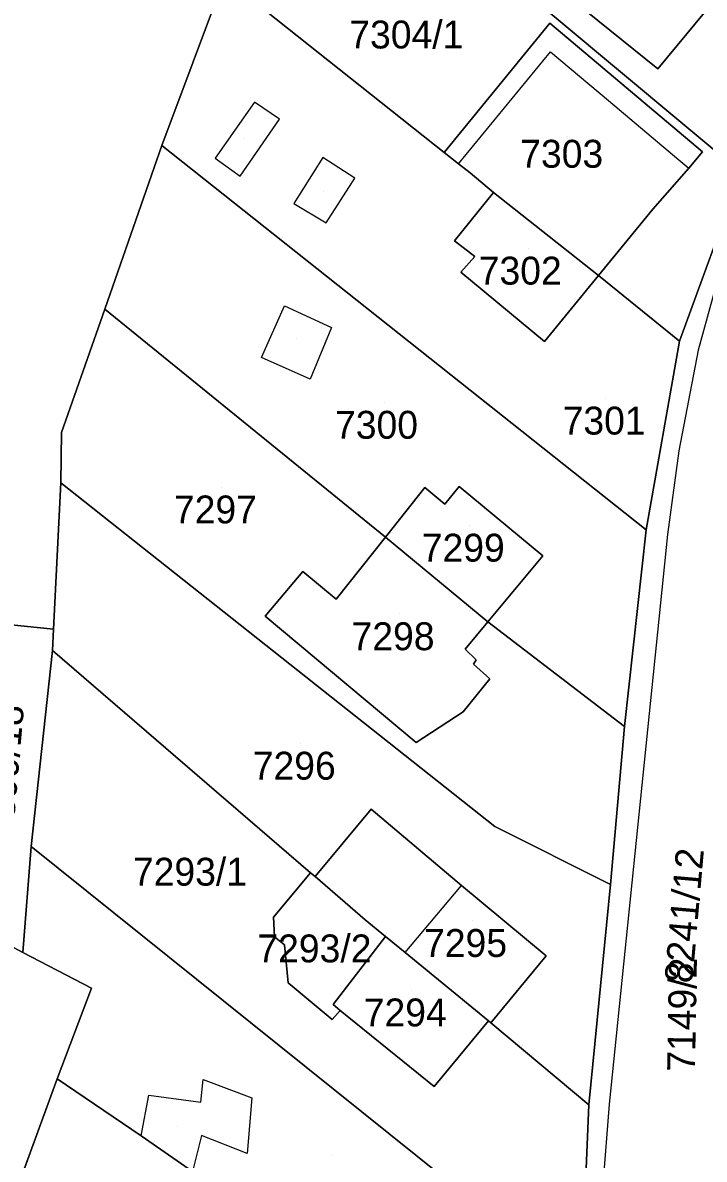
# Model space of a CAD drawing. Extents: x -266199 to -261993, y -1239047 to -1235108.
# Drawn here: x -263626.7 to -263577.8, y -1236344.7 to -1236263.2 of the extents above; entities that cross this region are included whole.
import ezdxf

# ---------------------------------------------------------------- set-up
doc = ezdxf.new("R2010")
doc.units = 0
for name, color, linetype in [('body_kn', 7, 'Continuous'), ('kladpar_druhypozemkov', 7, 'Continuous'), ('kladpar_hranice', 7, 'Continuous'), ('kladpar_parcelnecisla', 7, 'Continuous'), ('kladpar_plochy', 7, 'Continuous'), ('zappar_hrandruhpozemk', 7, 'Continuous')]:
    doc.layers.add(name, color=color, linetype=linetype)

msp = doc.modelspace()

# ---------------------------------------------------------------- linework, layer by layer
at = {"layer": 'body_kn'}
for p, q in [((-263588.86, -1236263.26), (-263588.86, -1236263.26)), ((-263588.81, -1236265.3), (-263588.81, -1236265.3)), ((-263581.1, -1236266.54), (-263581.1, -1236266.54)), ((-263610.04, -1236268.91), (-263610.04, -1236268.91)), ((-263610.04, -1236268.91), (-263610.04, -1236268.91)), ((-263584.65, -1236268.8), (-263584.65, -1236268.8)), ((-263608.24, -1236270.15), (-263608.24, -1236270.15)), ((-263616.68, -1236272.03), (-263616.68, -1236272.03)), ((-263612.85, -1236272.94), (-263612.85, -1236272.94)), ((-263605.14, -1236272.89), (-263605.14, -1236272.89)), ((-263596.44, -1236272.52), (-263596.44, -1236272.52)), ((-263596.44, -1236272.52), (-263596.44, -1236272.52)), ((-263577.91, -1236272.47), (-263577.91, -1236272.47)), ((-263595.4, -1236273.34), (-263595.4, -1236273.34)), ((-263595.4, -1236273.34), (-263595.4, -1236273.34)), ((-263579.6, -1236273.05), (-263579.6, -1236273.05)), ((-263578.89, -1236273.64), (-263578.89, -1236273.64)), ((-263578.89, -1236273.64), (-263578.89, -1236273.64)), ((-263611.07, -1236274.22), (-263611.07, -1236274.22)), ((-263602.83, -1236274.36), (-263602.83, -1236274.36)), ((-263594.58, -1236273.99), (-263594.58, -1236273.99)), ((-263594.58, -1236273.99), (-263594.58, -1236273.99)), ((-263592.9, -1236275.39), (-263592.9, -1236275.39)), ((-263607.22, -1236276.19), (-263607.22, -1236276.19)), ((-263607.22, -1236276.19), (-263607.22, -1236276.19)), ((-263581.47, -1236276.59), (-263581.47, -1236276.59)), ((-263604.89, -1236277.58), (-263604.89, -1236277.58)), ((-263595.69, -1236278.87), (-263595.69, -1236278.87)), ((-263594.24, -1236279.98), (-263594.24, -1236279.98)), ((-263595.23, -1236281.1), (-263595.23, -1236281.1)), ((-263585.36, -1236281.35), (-263585.36, -1236281.35)), ((-263585.36, -1236281.35), (-263585.36, -1236281.35)), ((-263607.88, -1236283.52), (-263607.88, -1236283.52)), ((-263620.76, -1236283.77), (-263620.76, -1236283.77)), ((-263620.76, -1236283.77), (-263620.76, -1236283.77)), ((-263604.51, -1236285.07), (-263604.51, -1236285.07)), ((-263589.23, -1236286.08), (-263589.23, -1236286.08)), ((-263579.56, -1236286.06), (-263579.56, -1236286.06)), ((-263579.56, -1236286.06), (-263579.56, -1236286.06)), ((-263578.22, -1236286.7), (-263578.22, -1236286.7)), ((-263609.54, -1236287.22), (-263609.54, -1236287.22)), ((-263609.54, -1236287.22), (-263609.54, -1236287.22)), ((-263606.04, -1236288.79), (-263606.04, -1236288.79)), ((-263623.87, -1236292.6), (-263623.87, -1236292.6)), ((-263579.6, -1236293.91), (-263579.6, -1236293.91)), ((-263623.92, -1236296.2), (-263623.92, -1236296.2)), ((-263623.92, -1236296.2), (-263623.92, -1236296.2)), ((-263597.81, -1236296.55), (-263597.81, -1236296.55)), ((-263595.35, -1236296.48), (-263595.35, -1236296.48)), ((-263596.38, -1236297.73), (-263596.38, -1236297.73)), ((-263581.95, -1236299.58), (-263581.95, -1236299.58)), ((-263580.41, -1236299.92), (-263580.41, -1236299.92)), ((-263600.65, -1236300.11), (-263600.65, -1236300.11)), ((-263600.65, -1236300.11), (-263600.65, -1236300.11)), ((-263589.37, -1236301.44), (-263589.37, -1236301.44)), ((-263606.56, -1236302.56), (-263606.56, -1236302.56)), ((-263604.19, -1236304.55), (-263604.19, -1236304.55)), ((-263609.26, -1236305.78), (-263609.26, -1236305.78)), ((-263609.26, -1236305.78), (-263609.26, -1236305.78)), ((-263593.31, -1236306.18), (-263593.31, -1236306.18)), ((-263624.44, -1236306.71), (-263624.44, -1236306.71)), ((-263624.52, -1236308.24), (-263624.52, -1236308.24)), ((-263624.52, -1236308.24), (-263624.52, -1236308.24)), ((-263594.93, -1236308.13), (-263594.93, -1236308.13)), ((-263594.34, -1236309.22), (-263594.34, -1236309.22)), ((-263594.13, -1236308.91), (-263594.13, -1236308.91)), ((-263593.15, -1236310.26), (-263593.15, -1236310.26)), ((-263595.08, -1236312.63), (-263595.08, -1236312.63)), ((-263583.51, -1236313.68), (-263583.51, -1236313.68)), ((-263598.43, -1236314.82), (-263598.43, -1236314.82)), ((-263601.67, -1236319.61), (-263601.67, -1236319.61)), ((-263592.8, -1236320.85), (-263592.8, -1236320.85)), ((-263626.05, -1236322.28), (-263626.05, -1236322.28)), ((-263606.02, -1236324.16), (-263606.02, -1236324.16)), ((-263605.69, -1236324.44), (-263605.69, -1236324.44)), ((-263595.19, -1236325.07), (-263595.19, -1236325.07)), ((-263584.5, -1236325), (-263584.5, -1236325)), ((-263608.68, -1236327.34), (-263608.68, -1236327.34)), ((-263602.11, -1236327.53), (-263602.11, -1236327.53)), ((-263602.11, -1236327.53), (-263602.11, -1236327.53)), ((-263608.61, -1236328.75), (-263608.61, -1236328.75)), ((-263600.64, -1236328.73), (-263600.64, -1236328.73)), ((-263626.64, -1236329.87), (-263626.64, -1236329.87)), ((-263626.64, -1236329.87), (-263626.64, -1236329.87)), ((-263607.88, -1236329.32), (-263607.88, -1236329.32)), ((-263599.22, -1236329.89), (-263599.22, -1236329.89)), ((-263599.22, -1236329.89), (-263599.22, -1236329.89)), ((-263589.13, -1236330.11), (-263589.13, -1236330.11)), ((-263621.73, -1236332.45), (-263621.73, -1236332.45)), ((-263607.63, -1236332.05), (-263607.63, -1236332.05)), ((-263604.4, -1236333.61), (-263604.4, -1236333.61)), ((-263604.4, -1236333.61), (-263604.4, -1236333.61)), ((-263603.88, -1236334.03), (-263603.88, -1236334.03)), ((-263603.88, -1236334.03), (-263603.88, -1236334.03)), ((-263604.47, -1236334.68), (-263604.47, -1236334.68)), ((-263593.25, -1236334.77), (-263593.25, -1236334.77)), ((-263593.08, -1236334.92), (-263593.08, -1236334.92)), ((-263624.18, -1236338.93), (-263624.18, -1236338.93)), ((-263624.18, -1236338.93), (-263624.18, -1236338.93)), ((-263613.71, -1236338.98), (-263613.71, -1236338.98)), ((-263597.15, -1236339.5), (-263597.15, -1236339.5)), ((-263617.61, -1236340.11), (-263617.61, -1236340.11)), ((-263613.89, -1236340.62), (-263613.89, -1236340.62)), ((-263610.22, -1236340.29), (-263610.22, -1236340.29)), ((-263586.06, -1236340.81), (-263586.06, -1236340.81)), ((-263584.6, -1236340.76), (-263584.6, -1236340.76)), ((-263618.16, -1236343.03), (-263618.16, -1236343.03)), ((-263618.16, -1236343.03), (-263618.16, -1236343.03)), ((-263613.83, -1236343.01), (-263613.83, -1236343.01)), ((-263610.55, -1236344.3), (-263610.55, -1236344.3))]:
    msp.add_line(p, q, dxfattribs=at)
at = {"layer": 'kladpar_druhypozemkov'}
for p, q in [((-263587.68, -1236271.38), (-263587.68, -1236271.38)), ((-263610.74, -1236271.53), (-263610.74, -1236271.53)), ((-263605.1, -1236275.36), (-263605.1, -1236275.36)), ((-263590.38, -1236279.4), (-263590.38, -1236279.4)), ((-263606.99, -1236285.89), (-263606.99, -1236285.89)), ((-263584.86, -1236290.15), (-263584.86, -1236290.15)), ((-263600.74, -1236290.45), (-263600.74, -1236290.45)), ((-263612.42, -1236296.52), (-263612.42, -1236296.52)), ((-263594.6, -1236299.26), (-263594.6, -1236299.26)), ((-263599.61, -1236305.61), (-263599.61, -1236305.61)), ((-263606.72, -1236314.89), (-263606.72, -1236314.89)), ((-263615.3, -1236322.61), (-263615.3, -1236322.61)), ((-263594.38, -1236327.6), (-263594.38, -1236327.6)), ((-263605.41, -1236328.9), (-263605.41, -1236328.9)), ((-263598.76, -1236332.58), (-263598.76, -1236332.58)), ((-263615.56, -1236342.38), (-263615.56, -1236342.38)), ((-263604.51, -1236344.4), (-263604.51, -1236344.4))]:
    msp.add_line(p, q, dxfattribs=at)
at = {"layer": 'kladpar_hranice'}
for points in [[(-263570.45, -1236261.6), (-263575.14, -1236273.97), (-263605.72, -1236248.43), (-263607.47, -1236246.97), (-263607.14, -1236246.03), (-263606.13, -1236243.18), (-263605.12, -1236240.34), (-263604.1, -1236237.49), (-263603.62, -1236236.15), (-263601.04, -1236237.02), (-263600.3, -1236237.27), (-263594.69, -1236239.64), (-263595.77, -1236242.35), (-263584.36, -1236251.11), (-263589.68, -1236257.48), (-263588.65, -1236258.27), (-263589.71, -1236259.58), (-263581.1, -1236266.54), (-263576.38, -1236260.79), (-263577.54, -1236259.78), (-263575.87, -1236257.71), (-263570.45, -1236261.6)], [(-263596.44, -1236272.52), (-263612.19, -1236260.01), (-263609.86, -1236253.65), (-263607.9, -1236254.46), (-263606.78, -1236251.43), (-263605.72, -1236248.43), (-263575.14, -1236273.97)], [(-263575.87, -1236257.71), (-263577.54, -1236259.78), (-263576.38, -1236260.79), (-263581.1, -1236266.54), (-263589.71, -1236259.58), (-263588.65, -1236258.27), (-263589.68, -1236257.48), (-263584.36, -1236251.11), (-263575.87, -1236257.71)], [(-263612.19, -1236260.01), (-263616.68, -1236272.03), (-263620.76, -1236283.77), (-263623.87, -1236292.6), (-263623.92, -1236296.2), (-263624.44, -1236306.71), (-263643.13, -1236304.78), (-263644.15, -1236304.67), (-263642.56, -1236298.44), (-263642.52, -1236298.01), (-263644.1, -1236297.84), (-263646.69, -1236297.57), (-263645.86, -1236289.61), (-263644.44, -1236289.73), (-263644.28, -1236287.99), (-263645.68, -1236287.82), (-263644.63, -1236277.78), (-263643.86, -1236270.39), (-263642.5, -1236270.57), (-263642.34, -1236268.71), (-263643.68, -1236268.6), (-263642.62, -1236258.38)], [(-263579.56, -1236286.06), (-263581.95, -1236299.58), (-263616.68, -1236272.03), (-263612.19, -1236260.01), (-263596.44, -1236272.52), (-263595.4, -1236273.34), (-263594.58, -1236273.99), (-263592.9, -1236275.39), (-263595.69, -1236278.87), (-263594.24, -1236279.98), (-263595.23, -1236281.1), (-263589.23, -1236286.08), (-263585.36, -1236281.35), (-263579.56, -1236286.06)], [(-263586.62, -1236353.93), (-263586.06, -1236340.81), (-263584.5, -1236325), (-263583.51, -1236313.68), (-263581.95, -1236299.58), (-263579.56, -1236286.06), (-263575.14, -1236273.97), (-263570.45, -1236261.6)], [(-263596.44, -1236272.52), (-263588.86, -1236263.26), (-263577.91, -1236272.47), (-263578.89, -1236273.64)], [(-263578.89, -1236273.64), (-263577.91, -1236272.47), (-263588.86, -1236263.26), (-263596.44, -1236272.52)], [(-263620.76, -1236283.77), (-263616.68, -1236272.03), (-263581.95, -1236299.58), (-263583.51, -1236313.68), (-263593.31, -1236306.18), (-263589.37, -1236301.44), (-263595.35, -1236296.48), (-263596.38, -1236297.73), (-263597.81, -1236296.55), (-263600.65, -1236300.11), (-263620.76, -1236283.77)], [(-263594.58, -1236273.99), (-263595.4, -1236273.34), (-263596.44, -1236272.52)], [(-263578.89, -1236273.64), (-263581.47, -1236276.59), (-263585.36, -1236281.35), (-263592.9, -1236275.39), (-263594.58, -1236273.99)], [(-263575.14, -1236273.97), (-263579.56, -1236286.06), (-263585.36, -1236281.35), (-263581.47, -1236276.59), (-263578.89, -1236273.64)], [(-263585.36, -1236281.35), (-263589.23, -1236286.08), (-263595.23, -1236281.1), (-263594.24, -1236279.98), (-263595.69, -1236278.87), (-263592.9, -1236275.39), (-263585.36, -1236281.35)], [(-263623.92, -1236296.2), (-263623.87, -1236292.6), (-263620.76, -1236283.77), (-263600.65, -1236300.11), (-263604.19, -1236304.55), (-263606.56, -1236302.56), (-263609.26, -1236305.78), (-263598.43, -1236314.82), (-263595.08, -1236312.63), (-263593.15, -1236310.26), (-263594.34, -1236309.22), (-263594.13, -1236308.91), (-263594.93, -1236308.13), (-263593.31, -1236306.18), (-263583.51, -1236313.68), (-263584.5, -1236325), (-263592.8, -1236320.85), (-263623.92, -1236296.2)], [(-263624.52, -1236308.24), (-263624.44, -1236306.71), (-263623.92, -1236296.2), (-263592.8, -1236320.85), (-263584.5, -1236325), (-263586.06, -1236340.81), (-263593.08, -1236334.92), (-263589.13, -1236330.11), (-263595.19, -1236325.07), (-263601.67, -1236319.61), (-263605.69, -1236324.44), (-263606.02, -1236324.16), (-263624.52, -1236308.24)], [(-263600.65, -1236300.11), (-263597.81, -1236296.55), (-263596.38, -1236297.73), (-263595.35, -1236296.48), (-263589.37, -1236301.44), (-263593.31, -1236306.18), (-263600.65, -1236300.11)], [(-263609.26, -1236305.78), (-263606.56, -1236302.56), (-263604.19, -1236304.55), (-263600.65, -1236300.11), (-263593.31, -1236306.18), (-263594.93, -1236308.13), (-263594.13, -1236308.91), (-263594.34, -1236309.22), (-263593.15, -1236310.26), (-263595.08, -1236312.63), (-263598.43, -1236314.82), (-263609.26, -1236305.78)], [(-263644.18, -1236304.94), (-263644.15, -1236304.67), (-263643.13, -1236304.78), (-263624.44, -1236306.71), (-263624.52, -1236308.24), (-263626.05, -1236322.28), (-263626.64, -1236329.87), (-263647.68, -1236318.53), (-263663.18, -1236310.18), (-263663.2, -1236309.53), (-263663.16, -1236307.99), (-263663.12, -1236307.77), (-263662.97, -1236307.65), (-263662.79, -1236307.64), (-263662.85, -1236308.23), (-263650.76, -1236314.48)], [(-263624.52, -1236308.24), (-263606.02, -1236324.16), (-263608.68, -1236327.34), (-263608.61, -1236328.75), (-263607.88, -1236329.32), (-263607.63, -1236332.05), (-263604.47, -1236334.68), (-263603.88, -1236334.03), (-263597.15, -1236339.5), (-263593.25, -1236334.77), (-263593.08, -1236334.92), (-263586.06, -1236340.81), (-263586.62, -1236353.93), (-263626.05, -1236322.28), (-263624.52, -1236308.24)], [(-263683.79, -1236386.13), (-263683.28, -1236384.2), (-263682.87, -1236382.65), (-263681.26, -1236376.56), (-263677.47, -1236360.5), (-263674.07, -1236344.44), (-263672.42, -1236336.07), (-263669.63, -1236319.22), (-263668.22, -1236310.72), (-263667.93, -1236308.99), (-263666.3, -1236309.18), (-263663.2, -1236309.53), (-263663.18, -1236310.18), (-263647.68, -1236318.53), (-263626.64, -1236329.87), (-263621.73, -1236332.45), (-263624.18, -1236338.93), (-263633.39, -1236364.05), (-263646.39, -1236399.38), (-263681.38, -1236386.98), (-263683.79, -1236386.13)], [(-263602.11, -1236327.53), (-263605.69, -1236324.44), (-263601.67, -1236319.61), (-263595.19, -1236325.07), (-263589.13, -1236330.11), (-263593.08, -1236334.92), (-263593.25, -1236334.77), (-263599.22, -1236329.89), (-263600.64, -1236328.73), (-263602.11, -1236327.53)], [(-263626.64, -1236329.87), (-263626.05, -1236322.28), (-263586.62, -1236353.93), (-263587.23, -1236367.19), (-263594.23, -1236361.46), (-263590.35, -1236356.71), (-263596.33, -1236351.8), (-263597.37, -1236352.99), (-263600.29, -1236350.43), (-263603.21, -1236353.87), (-263614.47, -1236345.59), (-263618.16, -1236343.03), (-263624.18, -1236338.93), (-263621.73, -1236332.45), (-263626.64, -1236329.87)], [(-263603.88, -1236334.03), (-263604.47, -1236334.68), (-263607.63, -1236332.05), (-263607.88, -1236329.32), (-263608.61, -1236328.75), (-263608.68, -1236327.34), (-263606.02, -1236324.16), (-263605.69, -1236324.44), (-263602.11, -1236327.53), (-263600.64, -1236328.73), (-263604.4, -1236333.61), (-263603.88, -1236334.03)], [(-263604.4, -1236333.61), (-263600.64, -1236328.73), (-263599.22, -1236329.89), (-263593.25, -1236334.77), (-263597.15, -1236339.5), (-263603.88, -1236334.03), (-263604.4, -1236333.61)], [(-263624.18, -1236338.93), (-263618.16, -1236343.03), (-263614.47, -1236345.59), (-263603.21, -1236353.87), (-263601.6, -1236355.23), (-263603.43, -1236357.5), (-263604.57, -1236358.92), (-263603.16, -1236360.07), (-263604.09, -1236361.21), (-263601.98, -1236362.94), (-263605.06, -1236366.68), (-263600.71, -1236370.22), (-263597.62, -1236366.4), (-263598.09, -1236366.05), (-263594.23, -1236361.46), (-263587.23, -1236367.19), (-263588.09, -1236383.59), (-263622.98, -1236368.95), (-263633.39, -1236364.05), (-263624.18, -1236338.93)]]:
    msp.add_lwpolyline(points, dxfattribs=at)
at = {"layer": 'kladpar_plochy'}
for p, q in [((-263612.19, -1236260.01), (-263616.68, -1236272.03)), ((-263616.68, -1236272.03), (-263620.76, -1236283.77)), ((-263620.76, -1236283.77), (-263623.87, -1236292.6)), ((-263623.87, -1236292.6), (-263623.92, -1236296.2)), ((-263623.92, -1236296.2), (-263624.44, -1236306.71)), ((-263624.44, -1236306.71), (-263643.13, -1236304.78)), ((-263647.68, -1236318.53), (-263626.64, -1236329.87)), ((-263626.64, -1236329.87), (-263621.73, -1236332.45)), ((-263621.73, -1236332.45), (-263624.18, -1236338.93)), ((-263624.18, -1236338.93), (-263633.39, -1236364.05))]:
    msp.add_line(p, q, dxfattribs=at)
for points in [[(-263570.45, -1236261.6), (-263575.14, -1236273.97), (-263605.72, -1236248.43), (-263607.47, -1236246.97), (-263607.14, -1236246.03), (-263606.13, -1236243.18), (-263605.12, -1236240.34), (-263604.1, -1236237.49), (-263603.62, -1236236.15), (-263601.04, -1236237.02), (-263600.3, -1236237.27), (-263594.69, -1236239.64), (-263595.77, -1236242.35), (-263584.36, -1236251.11), (-263589.68, -1236257.48), (-263588.65, -1236258.27), (-263589.71, -1236259.58), (-263581.1, -1236266.54), (-263576.38, -1236260.79), (-263577.54, -1236259.78), (-263575.87, -1236257.71)], [(-263575.14, -1236273.97), (-263579.56, -1236286.06), (-263585.36, -1236281.35), (-263581.47, -1236276.59), (-263578.89, -1236273.64), (-263577.91, -1236272.47), (-263588.86, -1236263.26), (-263596.44, -1236272.52), (-263612.19, -1236260.01), (-263609.86, -1236253.65), (-263607.9, -1236254.46), (-263606.78, -1236251.43), (-263605.72, -1236248.43)], [(-263575.87, -1236257.71), (-263577.54, -1236259.78), (-263576.38, -1236260.79), (-263581.1, -1236266.54), (-263589.71, -1236259.58), (-263588.65, -1236258.27), (-263589.68, -1236257.48), (-263584.36, -1236251.11)], [(-263579.56, -1236286.06), (-263581.95, -1236299.58), (-263616.68, -1236272.03), (-263612.19, -1236260.01), (-263596.44, -1236272.52), (-263595.4, -1236273.34), (-263594.58, -1236273.99), (-263592.9, -1236275.39), (-263595.69, -1236278.87), (-263594.24, -1236279.98), (-263595.23, -1236281.1), (-263589.23, -1236286.08), (-263585.36, -1236281.35)], [(-263594.58, -1236273.99), (-263595.4, -1236273.34), (-263596.44, -1236272.52), (-263588.86, -1236263.26), (-263577.91, -1236272.47), (-263578.89, -1236273.64), (-263581.47, -1236276.59), (-263585.36, -1236281.35), (-263592.9, -1236275.39)], [(-263620.76, -1236283.77), (-263616.68, -1236272.03), (-263581.95, -1236299.58), (-263583.51, -1236313.68), (-263593.31, -1236306.18), (-263589.37, -1236301.44), (-263595.35, -1236296.48), (-263596.38, -1236297.73), (-263597.81, -1236296.55), (-263600.65, -1236300.11)], [(-263585.36, -1236281.35), (-263589.23, -1236286.08), (-263595.23, -1236281.1), (-263594.24, -1236279.98), (-263595.69, -1236278.87), (-263592.9, -1236275.39)], [(-263623.92, -1236296.2), (-263623.87, -1236292.6), (-263620.76, -1236283.77), (-263600.65, -1236300.11), (-263604.19, -1236304.55), (-263606.56, -1236302.56), (-263609.26, -1236305.78), (-263598.43, -1236314.82), (-263595.08, -1236312.63), (-263593.15, -1236310.26), (-263594.34, -1236309.22), (-263594.13, -1236308.91), (-263594.93, -1236308.13), (-263593.31, -1236306.18), (-263583.51, -1236313.68), (-263584.5, -1236325), (-263592.8, -1236320.85)], [(-263624.52, -1236308.24), (-263624.44, -1236306.71), (-263623.92, -1236296.2), (-263592.8, -1236320.85), (-263584.5, -1236325), (-263586.06, -1236340.81), (-263593.08, -1236334.92), (-263589.13, -1236330.11), (-263595.19, -1236325.07), (-263601.67, -1236319.61), (-263605.69, -1236324.44), (-263606.02, -1236324.16)], [(-263600.65, -1236300.11), (-263597.81, -1236296.55), (-263596.38, -1236297.73), (-263595.35, -1236296.48), (-263589.37, -1236301.44), (-263593.31, -1236306.18)], [(-263609.26, -1236305.78), (-263606.56, -1236302.56), (-263604.19, -1236304.55), (-263600.65, -1236300.11), (-263593.31, -1236306.18), (-263594.93, -1236308.13), (-263594.13, -1236308.91), (-263594.34, -1236309.22), (-263593.15, -1236310.26), (-263595.08, -1236312.63), (-263598.43, -1236314.82)], [(-263624.52, -1236308.24), (-263606.02, -1236324.16), (-263608.68, -1236327.34), (-263608.61, -1236328.75), (-263607.88, -1236329.32), (-263607.63, -1236332.05), (-263604.47, -1236334.68), (-263603.88, -1236334.03), (-263597.15, -1236339.5), (-263593.25, -1236334.77), (-263593.08, -1236334.92), (-263586.06, -1236340.81), (-263586.62, -1236353.93), (-263626.05, -1236322.28)], [(-263602.11, -1236327.53), (-263605.69, -1236324.44), (-263601.67, -1236319.61), (-263595.19, -1236325.07), (-263589.13, -1236330.11), (-263593.08, -1236334.92), (-263593.25, -1236334.77), (-263599.22, -1236329.89), (-263600.64, -1236328.73)], [(-263626.64, -1236329.87), (-263626.05, -1236322.28), (-263586.62, -1236353.93), (-263587.23, -1236367.19), (-263594.23, -1236361.46), (-263590.35, -1236356.71), (-263596.33, -1236351.8), (-263597.37, -1236352.99), (-263600.29, -1236350.43), (-263603.21, -1236353.87), (-263614.47, -1236345.59), (-263618.16, -1236343.03), (-263624.18, -1236338.93), (-263621.73, -1236332.45)], [(-263603.88, -1236334.03), (-263604.47, -1236334.68), (-263607.63, -1236332.05), (-263607.88, -1236329.32), (-263608.61, -1236328.75), (-263608.68, -1236327.34), (-263606.02, -1236324.16), (-263605.69, -1236324.44), (-263602.11, -1236327.53), (-263600.64, -1236328.73), (-263604.4, -1236333.61)], [(-263604.4, -1236333.61), (-263600.64, -1236328.73), (-263599.22, -1236329.89), (-263593.25, -1236334.77), (-263597.15, -1236339.5), (-263603.88, -1236334.03)], [(-263624.18, -1236338.93), (-263618.16, -1236343.03), (-263614.47, -1236345.59), (-263603.21, -1236353.87), (-263601.6, -1236355.23), (-263603.43, -1236357.5), (-263604.57, -1236358.92), (-263603.16, -1236360.07), (-263604.09, -1236361.21), (-263601.98, -1236362.94), (-263605.06, -1236366.68), (-263600.71, -1236370.22), (-263597.62, -1236366.4), (-263598.09, -1236366.05), (-263594.23, -1236361.46), (-263587.23, -1236367.19), (-263588.09, -1236383.59), (-263622.98, -1236368.95), (-263633.39, -1236364.05)]]:
    msp.add_lwpolyline(points, close=True, dxfattribs=at)
for points in [[(-263586.62, -1236353.93), (-263586.06, -1236340.81), (-263584.5, -1236325), (-263583.51, -1236313.68), (-263581.95, -1236299.58), (-263579.56, -1236286.06), (-263575.14, -1236273.97), (-263570.45, -1236261.6)], [(-263643.13, -1236304.78), (-263624.44, -1236306.71), (-263624.52, -1236308.24), (-263626.05, -1236322.28), (-263626.64, -1236329.87), (-263647.68, -1236318.53)]]:
    msp.add_lwpolyline(points, dxfattribs=at)
at = {"layer": 'zappar_hrandruhpozemk'}
for p, q in [((-263595.4, -1236273.34), (-263588.81, -1236265.3)), ((-263610.04, -1236268.91), (-263612.85, -1236272.94)), ((-263605.14, -1236272.89), (-263607.22, -1236276.19)), ((-263606.04, -1236288.79), (-263609.54, -1236287.22)), ((-263599.22, -1236329.89), (-263595.19, -1236325.07)), ((-263610.22, -1236340.29), (-263610.55, -1236344.3)), ((-263584.6, -1236340.76), (-263585.63, -1236354.01))]:
    msp.add_line(p, q, dxfattribs=at)
for points in [[(-263588.81, -1236265.3), (-263584.65, -1236268.8), (-263579.6, -1236273.05), (-263578.89, -1236273.64)], [(-263612.85, -1236272.94), (-263611.07, -1236274.22), (-263608.24, -1236270.15), (-263610.04, -1236268.91)], [(-263607.22, -1236276.19), (-263604.89, -1236277.58), (-263602.83, -1236274.36), (-263605.14, -1236272.89)], [(-263576.17, -1236279.25), (-263578.22, -1236286.7), (-263579.6, -1236293.91), (-263580.41, -1236299.92), (-263584.6, -1236340.76)], [(-263609.54, -1236287.22), (-263607.88, -1236283.52), (-263604.51, -1236285.07), (-263606.04, -1236288.79)], [(-263618.16, -1236343.03), (-263617.61, -1236340.11), (-263613.89, -1236340.62), (-263613.71, -1236338.98), (-263610.22, -1236340.29)], [(-263610.55, -1236344.3), (-263613.83, -1236343.01), (-263614.47, -1236345.59)]]:
    msp.add_lwpolyline(points, dxfattribs=at)

# ---------------------------------------------------------------- texts
at = {"layer": 'kladpar_parcelnecisla'}
for s, p in [('7304/1', (-263603.237, -1236265.07)), ('7303', (-263590.979, -1236273.62)), ('7302', (-263593.953, -1236282)), ('7301', (-263587.937, -1236292.75)), ('7300', (-263604.258, -1236293.05)), ('7297', (-263615.812, -1236299.12)), ('7299', (-263598.039, -1236301.86)), ('7298', (-263603.073, -1236308.21)), ('7296', (-263610.159, -1236317.49)), ('7293/1', (-263618.752, -1236325.09)), ('7295', (-263597.874, -1236330.2)), ('7293/2', (-263609.828, -1236330.59)), ('7294', (-263602.199, -1236335.18))]:
    msp.add_text(s, height=2, dxfattribs=at).set_placement(p)
for s, rotation, p in [('7399/18', 85, (-263627.398, -1236321.837)), ('8241/12', 85, (-263578.644, -1236332.135)), ('7149/2', 89, (-263578.448, -1236338.447))]:
    msp.add_text(s, height=2, rotation=rotation, dxfattribs=at).set_placement(p)

doc.saveas('drawing.dxf')
